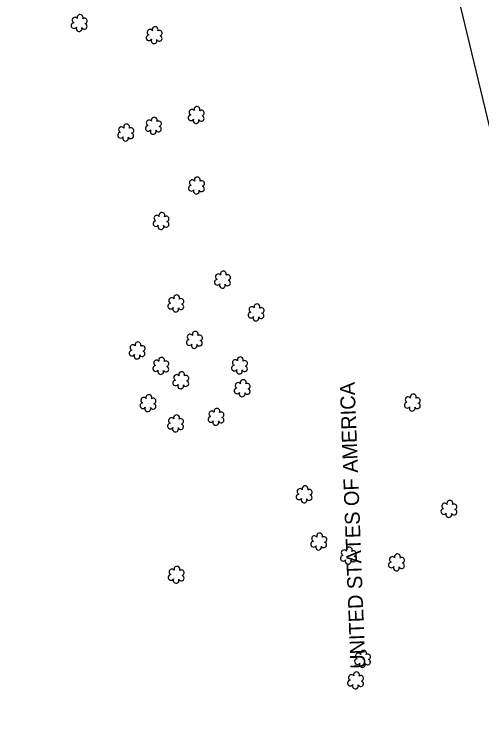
# Model space of a CAD drawing. Extents: x 3040896 to 3051146, y 687568 to 732976.
# Drawn here: x 3046539.5 to 3046696.5, y 708860.8 to 709096.6 of the extents above; entities that cross this region are included whole.
import ezdxf

# ---------------------------------------------------------------- set-up
doc = ezdxf.new("R2010")
doc.units = 0
for name, color, linetype in [('Exist Property Owner Text', 7, 'Continuous'), ('Exist Right of Way Easement Line', 7, 'Continuous'), ('Exist Vegetation Shrub CELL', 7, 'Continuous')]:
    doc.layers.add(name, color=color, linetype=linetype)

msp = doc.modelspace()

# ---------------------------------------------------------------- linework, layer by layer
at = {"layer": 'Exist Right of Way Easement Line'}
msp.add_lwpolyline([(3047262.41, 706692.92), (3047189.83, 707000.03), (3047116.48, 707306.32), (3047043.15, 707611.22), (3046968.48, 707916.99), (3046895.68, 708223.59), (3046824.66, 708531.06), (3046752.04, 708836.86), (3046676.62, 709152.56), (3046605.45, 709460.43), (3046535.6, 709762.97), (3046465.4, 710065.14), (3046395.22, 710366.28), (3046324.82, 710668.82), (3046254.87, 710969.48), (3046185.08, 711272.85), (3046114.21, 711573.61), (3046042.96, 711876.5), (3045974.01, 712177.18), (3045904.41, 712479.85)], dxfattribs=at)
at = {"layer": 'Exist Vegetation Shrub CELL'}
for p, q in [((3046561.4, 709093.45), (3046561.4, 709093.45)), ((3046586.58, 709089.35), (3046586.58, 709089.35)), ((3046600.65, 709062.56), (3046600.65, 709062.56)), ((3046586.3, 709058.96), (3046586.3, 709058.96)), ((3046577.03, 709056.67), (3046577.03, 709056.67)), ((3046600.76, 709038.9), (3046600.76, 709038.9)), ((3046588.88, 709027), (3046588.88, 709027)), ((3046609.49, 709007.34), (3046609.49, 709007.34)), ((3046593.83, 708999.35), (3046593.83, 708999.35)), ((3046620.77, 708996.33), (3046620.77, 708996.33)), ((3046600.07, 708987.11), (3046600.07, 708987.11)), ((3046580.85, 708983.56), (3046580.85, 708983.56)), ((3046588.8, 708978.41), (3046588.8, 708978.41)), ((3046615.19, 708978.54), (3046615.19, 708978.54)), ((3046595.5, 708973.57), (3046595.5, 708973.57)), ((3046616.12, 708970.89), (3046616.12, 708970.89)), ((3046584.49, 708965.92), (3046584.49, 708965.92)), ((3046673.21, 708966.08), (3046673.21, 708966.08)), ((3046607.33, 708961.3), (3046607.33, 708961.3)), ((3046593.75, 708959.08), (3046593.75, 708959.08)), ((3046636.9, 708935.32), (3046636.9, 708935.32)), ((3046685.48, 708930.41), (3046685.48, 708930.41)), ((3046641.8, 708919.45), (3046641.8, 708919.45)), ((3046651.73, 708914.73), (3046651.73, 708914.73)), ((3046667.88, 708912.49), (3046667.88, 708912.49)), ((3046593.94, 708908.32), (3046593.94, 708908.32)), ((3046656.5, 708880.09), (3046656.5, 708880.09)), ((3046654.14, 708872.87), (3046654.14, 708872.87))]:
    msp.add_line(p, q, dxfattribs=at)
for centre, radius, start, end in [((3046561.63, 709095.49), 0.99, 334.8391, 200.4717), ((3046559.6, 709092.75), 0.955, 95.1099, 327.9534), ((3046559.92, 709094.58), 0.968, 35.8908, 245.4216), ((3046563.04, 709092.52), 0.937, 204.9913, 73.4601), ((3046563.07, 709094.32), 0.929, 284.4567, 126.0861), ((3046561.27, 709091.77), 0.984, 151.2797, 21.387), ((3046585.1, 709090.48), 0.968, 35.8908, 245.4216), ((3046586.81, 709091.39), 0.99, 334.8391, 200.4717), ((3046588.25, 709090.22), 0.929, 284.4567, 126.0861), ((3046584.78, 709088.65), 0.955, 95.1099, 327.9534), ((3046588.22, 709088.42), 0.937, 204.9913, 73.4601), ((3046586.45, 709087.67), 0.984, 151.2797, 21.387), ((3046600.88, 709064.6), 0.99, 334.8391, 200.4717), ((3046598.85, 709061.86), 0.955, 95.1099, 327.9534), ((3046599.17, 709063.69), 0.968, 35.8908, 245.4216), ((3046602.32, 709063.43), 0.929, 284.4567, 126.0861), ((3046584.82, 709060.08), 0.968, 35.8908, 245.4216), ((3046586.53, 709061), 0.99, 334.8391, 200.4717), ((3046587.98, 709059.83), 0.929, 284.4567, 126.0861), ((3046600.52, 709060.88), 0.984, 151.2797, 21.387), ((3046602.29, 709061.63), 0.937, 204.9913, 73.4601), ((3046575.54, 709057.8), 0.968, 35.8908, 245.4216), ((3046577.26, 709058.71), 0.99, 334.8391, 200.4717), ((3046578.7, 709057.54), 0.929, 284.4567, 126.0861), ((3046584.5, 709058.25), 0.955, 95.1099, 327.9534), ((3046587.94, 709058.03), 0.937, 204.9913, 73.4601), ((3046575.23, 709055.97), 0.955, 95.1099, 327.9534), ((3046576.9, 709054.99), 0.984, 151.2797, 21.387), ((3046578.66, 709055.74), 0.937, 204.9913, 73.4601), ((3046586.18, 709057.27), 0.984, 151.2797, 21.387), ((3046600.99, 709040.94), 0.99, 334.8391, 200.4717), ((3046598.96, 709038.19), 0.955, 95.1099, 327.9534), ((3046599.28, 709040.02), 0.968, 35.8908, 245.4216), ((3046602.44, 709039.77), 0.929, 284.4567, 126.0861), ((3046600.63, 709037.21), 0.984, 151.2797, 21.387), ((3046602.4, 709037.97), 0.937, 204.9913, 73.4601), ((3046589.1, 709029.05), 0.99, 334.8391, 200.4717), ((3046587.07, 709026.3), 0.955, 95.1099, 327.9534), ((3046587.39, 709028.13), 0.968, 35.8908, 245.4216), ((3046590.55, 709027.87), 0.929, 284.4567, 126.0861), ((3046588.75, 709025.32), 0.984, 151.2797, 21.387), ((3046590.51, 709026.08), 0.937, 204.9913, 73.4601), ((3046608.01, 709008.47), 0.968, 35.8908, 245.4216), ((3046609.72, 709009.38), 0.99, 334.8391, 200.4717), ((3046611.17, 709008.21), 0.929, 284.4567, 126.0861), ((3046607.69, 709006.63), 0.955, 95.1099, 327.9534), ((3046609.37, 709005.65), 0.984, 151.2797, 21.387), ((3046611.13, 709006.41), 0.937, 204.9913, 73.4601), ((3046592.35, 709000.47), 0.968, 35.8908, 245.4216), ((3046594.06, 709001.39), 0.99, 334.8391, 200.4717), ((3046592.03, 708998.64), 0.955, 95.1099, 327.9534), ((3046595.47, 708998.42), 0.937, 204.9913, 73.4601), ((3046595.51, 709000.22), 0.929, 284.4567, 126.0861), ((3046620.99, 708998.37), 0.99, 334.8391, 200.4717), ((3046593.71, 708997.66), 0.984, 151.2797, 21.387), ((3046618.97, 708995.62), 0.955, 95.1099, 327.9534), ((3046619.28, 708997.45), 0.968, 35.8908, 245.4216), ((3046622.44, 708997.19), 0.929, 284.4567, 126.0861), ((3046620.64, 708994.64), 0.984, 151.2797, 21.387), ((3046622.4, 708995.4), 0.937, 204.9913, 73.4601), ((3046600.3, 708989.16), 0.99, 334.8391, 200.4717), ((3046598.27, 708986.41), 0.955, 95.1099, 327.9534), ((3046598.58, 708988.24), 0.968, 35.8908, 245.4216), ((3046601.7, 708986.19), 0.937, 204.9913, 73.4601), ((3046601.74, 708987.98), 0.929, 284.4567, 126.0861), ((3046579.36, 708984.69), 0.968, 35.8908, 245.4216), ((3046581.08, 708985.6), 0.99, 334.8391, 200.4717), ((3046582.52, 708984.43), 0.929, 284.4567, 126.0861), ((3046599.94, 708985.43), 0.984, 151.2797, 21.387), ((3046579.05, 708982.86), 0.955, 95.1099, 327.9534), ((3046582.48, 708982.63), 0.937, 204.9913, 73.4601), ((3046580.72, 708981.88), 0.984, 151.2797, 21.387), ((3046587.31, 708979.53), 0.968, 35.8908, 245.4216), ((3046589.03, 708980.45), 0.99, 334.8391, 200.4717), ((3046590.47, 708979.28), 0.929, 284.4567, 126.0861), ((3046613.7, 708979.67), 0.968, 35.8908, 245.4216), ((3046615.42, 708980.58), 0.99, 334.8391, 200.4717), ((3046616.86, 708979.41), 0.929, 284.4567, 126.0861), ((3046587, 708977.7), 0.955, 95.1099, 327.9534), ((3046590.43, 708977.48), 0.937, 204.9913, 73.4601), ((3046613.39, 708977.84), 0.955, 95.1099, 327.9534), ((3046616.82, 708977.61), 0.937, 204.9913, 73.4601), ((3046588.67, 708976.72), 0.984, 151.2797, 21.387), ((3046594.02, 708974.69), 0.968, 35.8908, 245.4216), ((3046595.73, 708975.61), 0.99, 334.8391, 200.4717), ((3046597.18, 708974.44), 0.929, 284.4567, 126.0861), ((3046615.06, 708976.86), 0.984, 151.2797, 21.387), ((3046593.7, 708972.86), 0.955, 95.1099, 327.9534), ((3046597.14, 708972.64), 0.937, 204.9913, 73.4601), ((3046614.64, 708972.01), 0.968, 35.8908, 245.4216), ((3046616.35, 708972.93), 0.99, 334.8391, 200.4717), ((3046595.37, 708971.88), 0.984, 151.2797, 21.387), ((3046614.32, 708970.18), 0.955, 95.1099, 327.9534), ((3046617.76, 708969.96), 0.937, 204.9913, 73.4601), ((3046617.79, 708971.76), 0.929, 284.4567, 126.0861), ((3046584.72, 708967.96), 0.99, 334.8391, 200.4717), ((3046615.99, 708969.2), 0.984, 151.2797, 21.387), ((3046673.43, 708968.12), 0.99, 334.8391, 200.4717), ((3046582.69, 708965.21), 0.955, 95.1099, 327.9534), ((3046583.01, 708967.04), 0.968, 35.8908, 245.4216), ((3046586.13, 708964.99), 0.937, 204.9913, 73.4601), ((3046586.17, 708966.79), 0.929, 284.4567, 126.0861), ((3046671.41, 708965.38), 0.955, 95.1099, 327.9534), ((3046671.72, 708967.21), 0.968, 35.8908, 245.4216), ((3046674.84, 708965.15), 0.937, 204.9913, 73.4601), ((3046674.88, 708966.95), 0.929, 284.4567, 126.0861), ((3046584.36, 708964.23), 0.984, 151.2797, 21.387), ((3046607.56, 708963.34), 0.99, 334.8391, 200.4717), ((3046673.08, 708964.4), 0.984, 151.2797, 21.387), ((3046592.27, 708960.21), 0.968, 35.8908, 245.4216), ((3046593.98, 708961.12), 0.99, 334.8391, 200.4717), ((3046605.53, 708960.6), 0.955, 95.1099, 327.9534), ((3046605.85, 708962.43), 0.968, 35.8908, 245.4216), ((3046608.97, 708960.37), 0.937, 204.9913, 73.4601), ((3046609, 708962.17), 0.929, 284.4567, 126.0861), ((3046591.95, 708958.38), 0.955, 95.1099, 327.9534), ((3046595.39, 708958.16), 0.937, 204.9913, 73.4601), ((3046595.42, 708959.95), 0.929, 284.4567, 126.0861), ((3046607.2, 708959.62), 0.984, 151.2797, 21.387), ((3046593.62, 708957.4), 0.984, 151.2797, 21.387), ((3046637.13, 708937.36), 0.99, 334.8391, 200.4717), ((3046635.1, 708934.61), 0.955, 95.1099, 327.9534), ((3046635.42, 708936.44), 0.968, 35.8908, 245.4216), ((3046638.54, 708934.39), 0.937, 204.9913, 73.4601), ((3046638.57, 708936.18), 0.929, 284.4567, 126.0861), ((3046636.77, 708933.63), 0.984, 151.2797, 21.387), ((3046685.71, 708932.45), 0.99, 334.8391, 200.4717), ((3046683.68, 708929.71), 0.955, 95.1099, 327.9534), ((3046684, 708931.54), 0.968, 35.8908, 245.4216), ((3046687.15, 708931.28), 0.929, 284.4567, 126.0861), ((3046685.35, 708928.73), 0.984, 151.2797, 21.387), ((3046687.12, 708929.48), 0.937, 204.9913, 73.4601), ((3046640.31, 708920.58), 0.968, 35.8908, 245.4216), ((3046642.03, 708921.49), 0.99, 334.8391, 200.4717), ((3046643.47, 708920.32), 0.929, 284.4567, 126.0861), ((3046640, 708918.75), 0.955, 95.1099, 327.9534), ((3046643.43, 708918.52), 0.937, 204.9913, 73.4601), ((3046641.67, 708917.77), 0.984, 151.2797, 21.387), ((3046650.24, 708915.86), 0.968, 35.8908, 245.4216), ((3046651.96, 708916.77), 0.99, 334.8391, 200.4717), ((3046653.4, 708915.6), 0.929, 284.4567, 126.0861), ((3046649.93, 708914.03), 0.955, 95.1099, 327.9534), ((3046653.36, 708913.8), 0.937, 204.9913, 73.4601), ((3046666.4, 708913.62), 0.968, 35.8908, 245.4216), ((3046668.11, 708914.53), 0.99, 334.8391, 200.4717), ((3046669.55, 708913.36), 0.929, 284.4567, 126.0861), ((3046651.6, 708913.05), 0.984, 151.2797, 21.387), ((3046666.08, 708911.79), 0.955, 95.1099, 327.9534), ((3046669.52, 708911.56), 0.937, 204.9913, 73.4601), ((3046592.45, 708909.45), 0.968, 35.8908, 245.4216), ((3046594.16, 708910.36), 0.99, 334.8391, 200.4717), ((3046595.61, 708909.19), 0.929, 284.4567, 126.0861), ((3046667.75, 708910.81), 0.984, 151.2797, 21.387), ((3046592.14, 708907.62), 0.955, 95.1099, 327.9534), ((3046593.81, 708906.64), 0.984, 151.2797, 21.387), ((3046595.57, 708907.39), 0.937, 204.9913, 73.4601), ((3046655.02, 708881.22), 0.968, 35.8908, 245.4216), ((3046656.73, 708882.13), 0.99, 334.8391, 200.4717), ((3046658.17, 708880.96), 0.929, 284.4567, 126.0861), ((3046654.7, 708879.39), 0.955, 95.1099, 327.9534), ((3046656.37, 708878.41), 0.984, 151.2797, 21.387), ((3046658.14, 708879.17), 0.937, 204.9913, 73.4601), ((3046652.66, 708874), 0.968, 35.8908, 245.4216), ((3046654.37, 708874.91), 0.99, 334.8391, 200.4717), ((3046655.81, 708873.74), 0.929, 284.4567, 126.0861), ((3046652.34, 708872.17), 0.955, 95.1099, 327.9534), ((3046654.01, 708871.19), 0.984, 151.2797, 21.387), ((3046655.78, 708871.95), 0.937, 204.9913, 73.4601)]:
    msp.add_arc(centre, radius, start, end, dxfattribs=at)

# ---------------------------------------------------------------- texts
at = {"layer": 'Exist Property Owner Text'}
msp.add_text(' UNITED STATES OF AMERICA', height=5.0005, rotation=92.18, dxfattribs=at).set_placement((3046657.46, 708875.2))

doc.saveas('drawing.dxf')
